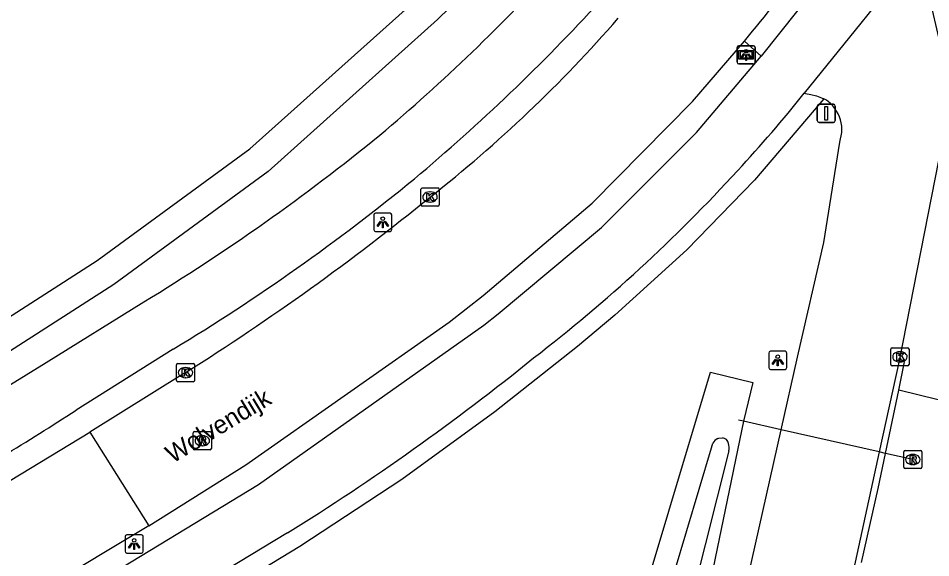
# Model space of a CAD drawing. Extents: x 162722 to 165099, y 384721 to 386283.
# Drawn here: x 164639.4 to 164689.7, y 385198.2 to 385227.9 of the extents above; entities that cross this region are included whole.
import ezdxf

# ---------------------------------------------------------------- set-up
doc = ezdxf.new("R2010")
doc.units = 0
for name, color, linetype in [('IMGEO_Duiker', 7, 'Continuous'), ('IMGEO_Fietspad_gesloten', 7, 'Continuous'), ('IMGEO_Grasland_overig', 7, 'Continuous'), ('IMGEO_Groenvoorziening', 7, 'Continuous'), ('IMGEO_Kolk', 7, 'Continuous'), ('IMGEO_Lichtpunt', 7, 'Continuous'), ('IMGEO_Openbare_ruimte_label', 7, 'Continuous'), ('IMGEO_Rijbaan_lokaal_gesloten', 7, 'Continuous'), ('IMGEO_Rijbaan_lokaal_open', 7, 'Continuous'), ('IMGEO_Rioolput', 7, 'Continuous'), ('IMGEO_Verkeersbord', 7, 'Continuous'), ('IMGEO_Verkeersbordpaal', 7, 'Continuous'), ('IMGEO_Voetpad_open', 7, 'Continuous'), ('IMGEO_Waterloop', 7, 'Continuous')]:
    doc.layers.add(name, color=color, linetype=linetype)

msp = doc.modelspace()

# ---------------------------------------------------------------- linework, layer by layer
at = {"layer": 'IMGEO_Duiker'}
msp.add_lwpolyline([(164688.709, 385203.63), (164687.205, 385203.97), (164686.858, 385204.049), (164681.449, 385205.272), (164679.373, 385205.742), (164679.108, 385205.802)], dxfattribs=at)
at = {"layer": 'IMGEO_Fietspad_gesloten'}
for points in [[(164687.342, 385234.626), (164680.359, 385225.835)], [(164629.938, 385188.487), (164630.196, 385188.643), (164641.135, 385195.266), (164643.169, 385196.498), (164652.654, 385202.253), (164665.08, 385211.036), (164665.868, 385211.652), (164671.547, 385216.403), (164676.779, 385221.642), (164680.359, 385225.835)], [(164623.299, 385198.557), (164626.678, 385200.498), (164633.428, 385204.374), (164637.628, 385206.939), (164640.957, 385208.973), (164646.346, 385212.314)], [(164647.962, 385209.71), (164642.608, 385206.348)], [(164654.258, 385199.59), (164642.052, 385192.213)]]:
    msp.add_lwpolyline(points, dxfattribs=at)
for centre, radius, start, end in [((164591.765, 385301.706), 104.887, 310.10951, 317.58558), ((164591.916, 385301.862), 107.974, 309.94999, 317.46886), ((164626.786, 385268.34), 71.504, 316.97183, 321.46412), ((164586.296, 385311.152), 115.65, 301.2813, 309.1667), ((164614.538, 385278.516), 87.406, 307.55259, 317.57434), ((164588.833, 385307.569), 114.336, 301.14118, 309.29774), ((164584, 385312.81), 133.248, 301.82131, 308.97523), ((164559.458, 385334.562), 152.816, 301.17633, 302.96435)]:
    msp.add_arc(centre, radius, start, end, dxfattribs=at)
at = {"layer": 'IMGEO_Grasland_overig'}
msp.add_lwpolyline([(164683.801, 385223.482), (164679.974, 385219.018), (164676.246, 385215.178), (164672.293, 385211.569), (164670.238, 385209.857), (164665.668, 385206.264), (164660.547, 385202.524), (164654.939, 385198.834), (164629.872, 385183.652), (164625.662, 385180.956), (164621.632, 385178), (164617.796, 385174.795), (164612.949, 385170.157), (164611.303, 385168.153), (164609.05, 385165.038)], dxfattribs=at)
at = {"layer": 'IMGEO_Groenvoorziening'}
for points in [[(164654.312, 385140.212), (164655.17, 385140.949), (164658.173, 385143.25), (164659.98, 385144.71), (164661.076, 385146.35), (164662.109, 385149.534), (164663.033, 385151.737), (164666.853, 385165.587), (164668.259, 385170.001), (164668.954, 385175.439), (164669.329, 385180.899), (164670.72, 385185.657), (164677.562, 385208.434), (164679.896, 385207.875), (164679.373, 385205.742), (164675.231, 385185.692), (164668.756, 385161.384), (164666.59, 385156.733), (164663.782, 385149.48), (164663.073, 385147.46), (164662.699, 385146.479), (164661.327, 385143.932), (164659.217, 385142.086)], [(164691.157, 385206.668), (164687.93, 385207.453)]]:
    msp.add_lwpolyline(points, dxfattribs=at)
at = {"layer": 'IMGEO_Kolk'}
for p, q in [((164661.605, 385217.655), (164661.605, 385218.507)), ((164661.68, 385218.581), (164662.532, 385218.581)), ((164662.093, 385218.361), (164662.118, 385218.361)), ((164662.606, 385218.507), (164662.606, 385217.655)), ((164662.116, 385217.801), (164662.091, 385217.801)), ((164662.532, 385217.581), (164661.68, 385217.581)), ((164687.495, 385208.855), (164687.495, 385209.707)), ((164687.57, 385209.781), (164688.422, 385209.781)), ((164688.496, 385209.707), (164688.496, 385208.855)), ((164687.983, 385209.561), (164688.008, 385209.561)), ((164648.139, 385207.989), (164648.139, 385208.841)), ((164648.214, 385208.915), (164649.066, 385208.915)), ((164649.14, 385208.841), (164649.14, 385207.989)), ((164688.422, 385208.781), (164687.57, 385208.781)), ((164688.006, 385209.001), (164687.981, 385209.001)), ((164648.627, 385208.695), (164648.652, 385208.695)), ((164649.066, 385207.915), (164648.214, 385207.915)), ((164648.65, 385208.135), (164648.625, 385208.135))]:
    msp.add_line(p, q, dxfattribs=at)
for points in [[(164661.605, 385217.655), (164661.605, 385218.507)], [(164661.68, 385218.581), (164662.532, 385218.581)], [(164661.926, 385218.281), (164662.049, 385218.281), (164662.049, 385218.13), (164662.179, 385218.281), (164662.343, 385218.281), (164662.197, 385218.13), (164662.35, 385217.881), (164662.198, 385217.881), (164662.113, 385218.045), (164662.049, 385217.978), (164662.049, 385217.881), (164661.926, 385217.881), (164661.926, 385218.281)], [(164662.606, 385218.507), (164662.606, 385217.655)], [(164662.532, 385217.581), (164661.68, 385217.581)], [(164687.495, 385208.855), (164687.495, 385209.707)], [(164687.57, 385209.781), (164688.422, 385209.781)], [(164688.496, 385209.707), (164688.496, 385208.855)], [(164687.816, 385209.481), (164687.939, 385209.481), (164687.939, 385209.33), (164688.069, 385209.481), (164688.233, 385209.481), (164688.087, 385209.33), (164688.24, 385209.081), (164688.088, 385209.081), (164688.003, 385209.245), (164687.939, 385209.178), (164687.939, 385209.081), (164687.816, 385209.081), (164687.816, 385209.481)], [(164648.139, 385207.989), (164648.139, 385208.841)], [(164648.214, 385208.915), (164649.066, 385208.915)], [(164649.14, 385208.841), (164649.14, 385207.989)], [(164688.422, 385208.781), (164687.57, 385208.781)], [(164648.46, 385208.615), (164648.583, 385208.615), (164648.583, 385208.464), (164648.713, 385208.615), (164648.877, 385208.615), (164648.731, 385208.464), (164648.884, 385208.215), (164648.732, 385208.215), (164648.647, 385208.379), (164648.583, 385208.312), (164648.583, 385208.215), (164648.46, 385208.215), (164648.46, 385208.615)], [(164649.066, 385207.915), (164648.214, 385207.915)]]:
    msp.add_lwpolyline(points, dxfattribs=at)
for centre, start, end in [((164661.682, 385218.505), 91.552, 178.448), ((164661.682, 385218.505), 91.552, 178.448), ((164662.53, 385218.505), 1.552, 88.448), ((164662.53, 385218.505), 1.552, 88.448), ((164661.682, 385217.657), 181.552, 268.448), ((164661.682, 385217.657), 181.552, 268.448), ((164662.53, 385217.657), 271.552, 358.448), ((164662.53, 385217.657), 271.552, 358.448), ((164687.572, 385209.705), 91.552, 178.448), ((164687.572, 385209.705), 91.552, 178.448), ((164688.42, 385209.705), 1.552, 88.448), ((164688.42, 385209.705), 1.552, 88.448), ((164648.216, 385208.839), 91.552, 178.448), ((164648.216, 385208.839), 91.552, 178.448), ((164649.064, 385208.839), 1.552, 88.448), ((164649.064, 385208.839), 1.552, 88.448), ((164687.572, 385208.857), 181.552, 268.448), ((164687.572, 385208.857), 181.552, 268.448), ((164688.42, 385208.857), 271.552, 358.448), ((164688.42, 385208.857), 271.552, 358.448), ((164648.216, 385207.991), 181.552, 268.448), ((164648.216, 385207.991), 181.552, 268.448), ((164649.064, 385207.991), 271.552, 358.448), ((164649.064, 385207.991), 271.552, 358.448)]:
    msp.add_arc(centre, 0.0765, start, end, dxfattribs=at)
for centre, major_axis, ratio, start_param, end_param in [((164662.092, 385218.081), (-0.387, 0.002), 0.722429, 4.712389, 7.853982), ((164662.117, 385218.081), (-0.39, 0.002), 0.717154, 1.570796, 4.712389), ((164687.982, 385209.281), (-0.387, 0.002), 0.722429, 4.712389, 7.853982), ((164688.007, 385209.281), (-0.39, 0.002), 0.717154, 1.570796, 4.712389), ((164648.626, 385208.415), (-0.387, 0.002), 0.722429, 4.712389, 7.853982), ((164648.651, 385208.415), (-0.39, 0.002), 0.717154, 1.570796, 4.712389)]:
    msp.add_ellipse(centre, major_axis=major_axis, ratio=ratio, start_param=start_param, end_param=end_param, dxfattribs=at)
at = {"layer": 'IMGEO_Lichtpunt'}
for p, q in [((164679.027, 385226.311), (164679.027, 385225.504)), ((164679.027, 385226.311), (164679.027, 385225.504)), ((164679.929, 385226.406), (164679.121, 385226.406)), ((164679.929, 385226.406), (164679.121, 385226.406)), ((164680.023, 385225.504), (164680.023, 385226.311)), ((164680.023, 385225.504), (164680.023, 385226.311)), ((164679.121, 385225.41), (164679.929, 385225.41)), ((164679.121, 385225.41), (164679.929, 385225.41)), ((164659.006, 385217.094), (164659.006, 385216.287)), ((164659.006, 385217.094), (164659.006, 385216.287)), ((164659.908, 385217.189), (164659.1, 385217.189)), ((164659.908, 385217.189), (164659.1, 385217.189)), ((164660.002, 385216.287), (164660.002, 385217.094)), ((164660.002, 385216.287), (164660.002, 385217.094)), ((164659.1, 385216.193), (164659.908, 385216.193)), ((164659.1, 385216.193), (164659.908, 385216.193)), ((164680.764, 385209.495), (164680.764, 385208.688)), ((164680.764, 385209.495), (164680.764, 385208.688)), ((164681.666, 385209.59), (164680.858, 385209.59)), ((164681.666, 385209.59), (164680.858, 385209.59)), ((164681.76, 385208.688), (164681.76, 385209.495)), ((164681.76, 385208.688), (164681.76, 385209.495)), ((164680.858, 385208.594), (164681.666, 385208.594)), ((164680.858, 385208.594), (164681.666, 385208.594)), ((164645.309, 385199.385), (164645.309, 385198.578)), ((164645.309, 385199.385), (164645.309, 385198.578)), ((164646.211, 385199.48), (164645.403, 385199.48)), ((164646.211, 385199.48), (164645.403, 385199.48)), ((164646.305, 385198.578), (164646.305, 385199.385)), ((164646.305, 385198.578), (164646.305, 385199.385)), ((164645.403, 385198.484), (164646.211, 385198.484)), ((164645.403, 385198.484), (164646.211, 385198.484))]:
    msp.add_line(p, q, dxfattribs=at)
for points in [[(164679.401, 385225.975), (164679.44, 385225.947), (164679.252, 385225.685), (164679.214, 385225.712), (164679.401, 385225.975)], [(164679.503, 385225.927), (164679.55, 385225.927), (164679.55, 385225.605), (164679.503, 385225.605), (164679.503, 385225.927)], [(164679.613, 385225.947), (164679.651, 385225.974), (164679.838, 385225.712), (164679.799, 385225.684), (164679.613, 385225.947)], [(164659.38, 385216.758), (164659.419, 385216.73), (164659.231, 385216.468), (164659.193, 385216.495), (164659.38, 385216.758)], [(164659.592, 385216.73), (164659.63, 385216.757), (164659.817, 385216.495), (164659.778, 385216.467), (164659.592, 385216.73)], [(164659.482, 385216.71), (164659.529, 385216.71), (164659.529, 385216.388), (164659.482, 385216.388), (164659.482, 385216.71)], [(164681.138, 385209.159), (164681.177, 385209.131), (164680.989, 385208.869), (164680.951, 385208.896), (164681.138, 385209.159)], [(164681.24, 385209.111), (164681.287, 385209.111), (164681.287, 385208.789), (164681.24, 385208.789), (164681.24, 385209.111)], [(164681.35, 385209.131), (164681.388, 385209.158), (164681.575, 385208.896), (164681.536, 385208.868), (164681.35, 385209.131)], [(164645.683, 385199.049), (164645.722, 385199.021), (164645.534, 385198.759), (164645.496, 385198.786), (164645.683, 385199.049)], [(164645.785, 385199.001), (164645.832, 385199.001), (164645.832, 385198.679), (164645.785, 385198.679), (164645.785, 385199.001)], [(164645.895, 385199.021), (164645.933, 385199.048), (164646.12, 385198.786), (164646.081, 385198.758), (164645.895, 385199.021)]]:
    msp.add_lwpolyline(points, dxfattribs=at)
for centre in [(164679.526, 385226.109), (164659.505, 385216.892), (164681.263, 385209.293), (164645.808, 385199.183)]:
    msp.add_circle(centre, 0.0994, dxfattribs=at)
for centre, start, end in [((164679.121, 385226.311), 90, 180), ((164679.121, 385226.311), 90, 180), ((164679.929, 385226.311), 0, 90), ((164679.929, 385226.311), 0, 90), ((164679.121, 385225.504), 180, 270), ((164679.121, 385225.504), 180, 270), ((164679.929, 385225.504), 270, 0), ((164679.929, 385225.504), 270, 360), ((164659.1, 385217.094), 90, 180), ((164659.1, 385217.094), 90, 180), ((164659.908, 385217.094), 0, 90), ((164659.908, 385217.094), 0, 90), ((164659.1, 385216.287), 180, 270), ((164659.1, 385216.287), 180, 270), ((164659.908, 385216.287), 270, 0), ((164659.908, 385216.287), 270, 360), ((164680.858, 385209.495), 90, 180), ((164680.858, 385209.495), 90, 180), ((164681.666, 385209.495), 0, 90), ((164681.666, 385209.495), 0, 90), ((164680.858, 385208.688), 180, 270), ((164680.858, 385208.688), 180, 270), ((164681.666, 385208.688), 270, 0), ((164681.666, 385208.688), 270, 360), ((164645.403, 385199.385), 90, 180), ((164645.403, 385199.385), 90, 180), ((164646.211, 385199.385), 0, 90), ((164646.211, 385199.385), 0, 90), ((164645.403, 385198.578), 180, 270), ((164645.403, 385198.578), 180, 270), ((164646.211, 385198.578), 270, 0), ((164646.211, 385198.578), 270, 360)]:
    msp.add_arc(centre, 0.0946, start, end, dxfattribs=at)
at = {"layer": 'IMGEO_Rijbaan_lokaal_gesloten'}
for points in [[(164689.342, 385232.011), (164682.718, 385223.793)], [(164689.465, 385230.243), (164689.523, 385229.418), (164690.253, 385226.309), (164690.395, 385225.361), (164690.499, 385223.945), (164690.476, 385222.525), (164690.327, 385221.112), (164687.953, 385209.068)], [(164646.608, 385199.971), (164651.959, 385203.344), (164663.159, 385211.197), (164665.035, 385212.666), (164671.041, 385217.746), (164676.57, 385223.342), (164679.429, 385226.67)], [(164682.718, 385223.793), (164682.79, 385223.784), (164683.094, 385223.729), (164683.391, 385223.648), (164683.68, 385223.54), (164683.801, 385223.482)], [(164666.324, 385148.737), (164674.604, 385174.742), (164677.717, 385187.356), (164678.819, 385193.57), (164681.449, 385205.272), (164682.347, 385209.27), (164683.801, 385215.574), (164684.675, 385221.111), (164684.728, 385221.28), (164684.766, 385221.453), (164684.788, 385221.629), (164684.795, 385221.806), (164684.786, 385221.983), (164684.76, 385222.158), (164684.72, 385222.33), (164684.664, 385222.498), (164684.593, 385222.661), (164684.508, 385222.816), (164684.41, 385222.963), (164684.299, 385223.101), (164684.176, 385223.229), (164684.042, 385223.345), (164683.958, 385223.407), (164683.801, 385223.482)], [(164687.953, 385209.068), (164686.858, 385204.049), (164684.576, 385193.591)], [(164648.64, 385208.414), (164643.369, 385205.14)], [(164635.76, 385200.539), (164638.968, 385202.479), (164643.369, 385205.14)], [(164643.369, 385205.14), (164646.608, 385199.971)], [(164646.608, 385199.971), (164640.774, 385196.467), (164638.946, 385195.369)]]:
    msp.add_lwpolyline(points, dxfattribs=at)
for centre, radius, start, end in [((164492.354, 385380.594), 242.26, 320.55273, 323.1729), ((164615.384, 385277.649), 75.707, 308.109, 318.94294), ((164575.253, 385324.874), 137.654, 302.21708, 309.12105)]:
    msp.add_arc(centre, radius, start, end, dxfattribs=at)
at = {"layer": 'IMGEO_Rijbaan_lokaal_open'}
for points in [[(164687.93, 385207.453), (164688.255, 385209.014), (164687.953, 385209.068)], [(164685.874, 385197.963), (164686.801, 385202.033), (164687.205, 385203.97), (164687.93, 385207.453)]]:
    msp.add_lwpolyline(points, dxfattribs=at)
at = {"layer": 'IMGEO_Rioolput'}
for p, q in [((164649.061, 385204.24), (164649.061, 385205.092)), ((164649.136, 385205.166), (164649.988, 385205.166)), ((164649.549, 385204.946), (164649.574, 385204.946)), ((164650.062, 385205.092), (164650.062, 385204.24)), ((164649.572, 385204.386), (164649.547, 385204.386)), ((164649.988, 385204.166), (164649.136, 385204.166)), ((164688.208, 385203.204), (164688.208, 385204.056)), ((164688.283, 385204.13), (164689.135, 385204.13)), ((164688.696, 385203.91), (164688.721, 385203.91)), ((164689.209, 385204.056), (164689.209, 385203.204)), ((164688.719, 385203.35), (164688.694, 385203.35)), ((164689.135, 385203.13), (164688.283, 385203.13))]:
    msp.add_line(p, q, dxfattribs=at)
for points in [[(164649.061, 385204.24), (164649.061, 385205.092)], [(164649.136, 385205.166), (164649.988, 385205.166)], [(164649.65, 385204.864), (164649.398, 385204.866), (164649.398, 385204.466)], [(164649.576, 385204.785), (164649.522, 385204.785), (164649.522, 385204.704)], [(164649.522, 385204.704), (164649.574, 385204.704)], [(164650.062, 385205.092), (164650.062, 385204.24)], [(164649.398, 385204.466), (164649.522, 385204.466), (164649.522, 385204.628), (164649.533, 385204.628)], [(164649.58, 385204.599), (164649.651, 385204.466), (164649.791, 385204.466), (164649.726, 385204.592)], [(164649.988, 385204.166), (164649.136, 385204.166)], [(164688.208, 385203.204), (164688.208, 385204.056)], [(164688.283, 385204.13), (164689.135, 385204.13)], [(164688.797, 385203.828), (164688.545, 385203.83), (164688.545, 385203.43)], [(164688.723, 385203.749), (164688.669, 385203.749), (164688.669, 385203.668)], [(164689.209, 385204.056), (164689.209, 385203.204)], [(164688.545, 385203.43), (164688.669, 385203.43), (164688.669, 385203.592), (164688.68, 385203.592)], [(164688.669, 385203.668), (164688.721, 385203.668)], [(164688.727, 385203.563), (164688.798, 385203.43), (164688.938, 385203.43), (164688.873, 385203.556)], [(164689.135, 385203.13), (164688.283, 385203.13)]]:
    msp.add_lwpolyline(points, dxfattribs=at)
for centre, radius, start, end in [((164649.138, 385205.09), 0.0765, 91.552, 178.448), ((164649.138, 385205.09), 0.0765, 91.552, 178.448), ((164649.558, 385204.893), 0.19, 274.7715, 282.9687), ((164649.582, 385204.689), 0.0964, 77.0061, 93.1865), ((164649.596, 385204.746), 0.0378, 276.6634, 79.6772), ((164649.649, 385204.754), 0.109, 350.3612, 89.416), ((164649.647, 385204.754), 0.112, 277.5842, 350.9817), ((164649.986, 385205.09), 0.0765, 1.552, 88.448), ((164649.986, 385205.09), 0.0765, 1.552, 88.448), ((164649.138, 385204.242), 0.0765, 181.552, 268.448), ((164649.138, 385204.242), 0.0765, 181.552, 268.448), ((164649.532, 385204.575), 0.0533, 26.0293, 88.6989), ((164649.631, 385204.539), 0.108, 29.5134, 73.7905), ((164649.986, 385204.242), 0.0765, 271.552, 358.448), ((164649.986, 385204.242), 0.0765, 271.552, 358.448), ((164688.285, 385204.054), 0.0765, 91.552, 178.448), ((164688.285, 385204.054), 0.0765, 91.552, 178.448), ((164688.729, 385203.653), 0.0964, 77.0061, 93.1865), ((164688.743, 385203.71), 0.0378, 276.6634, 79.6772), ((164688.796, 385203.718), 0.109, 350.3612, 89.416), ((164688.794, 385203.718), 0.112, 277.5842, 350.9817), ((164689.133, 385204.054), 0.0765, 1.552, 88.448), ((164689.133, 385204.054), 0.0765, 1.552, 88.448), ((164688.285, 385203.206), 0.0765, 181.552, 268.448), ((164688.285, 385203.206), 0.0765, 181.552, 268.448), ((164688.679, 385203.539), 0.0533, 26.0293, 88.6989), ((164688.705, 385203.857), 0.19, 274.7715, 282.9687), ((164688.778, 385203.503), 0.108, 29.5134, 73.7905), ((164689.133, 385203.206), 0.0765, 271.552, 358.448), ((164689.133, 385203.206), 0.0765, 271.552, 358.448)]:
    msp.add_arc(centre, radius, start, end, dxfattribs=at)
for centre, major_axis, ratio, start_param, end_param in [((164649.548, 385204.666), (-0.387, 0.002), 0.722429, 4.712389, 7.853982), ((164649.573, 385204.666), (-0.39, 0.002), 0.717154, 1.570796, 4.712389), ((164688.695, 385203.63), (-0.387, 0.002), 0.722429, 4.712389, 7.853982), ((164688.72, 385203.63), (-0.39, 0.002), 0.717154, 1.570796, 4.712389)]:
    msp.add_ellipse(centre, major_axis=major_axis, ratio=ratio, start_param=start_param, end_param=end_param, dxfattribs=at)
at = {"layer": 'IMGEO_Verkeersbord'}
for p, q in [((164679.025, 385225.508), (164679.025, 385226.308)), ((164679.025, 385226.308), (164679.025, 385225.508)), ((164679.125, 385226.408), (164679.915, 385226.408)), ((164679.915, 385226.408), (164679.125, 385226.408)), ((164680.015, 385226.308), (164680.015, 385225.508)), ((164680.015, 385225.508), (164680.015, 385226.308)), ((164679.915, 385225.408), (164679.125, 385225.408)), ((164679.125, 385225.408), (164679.915, 385225.408))]:
    msp.add_line(p, q, dxfattribs=at)
for points in [[(164679.126, 385226.14), (164679.914, 385226.14), (164679.914, 385225.676), (164679.126, 385225.676), (164679.126, 385226.14)], [(164679.191, 385226.075), (164679.191, 385225.741), (164679.849, 385225.741), (164679.849, 385226.075), (164679.191, 385226.075)]]:
    msp.add_lwpolyline(points, dxfattribs=at)
for centre, start, end in [((164679.125, 385226.308), 90, 180), ((164679.125, 385226.308), 90, 180), ((164679.915, 385226.308), 0, 90), ((164679.915, 385226.308), 360, 90), ((164679.125, 385225.508), 180, 270), ((164679.125, 385225.508), 180, 270), ((164679.915, 385225.508), 270, 0), ((164679.915, 385225.508), 270, 0)]:
    msp.add_arc(centre, 0.1, start, end, dxfattribs=at)
at = {"layer": 'IMGEO_Verkeersbordpaal'}
for p, q in [((164683.442, 385222.287), (164683.442, 385223.087)), ((164683.442, 385223.087), (164683.442, 385222.287)), ((164683.542, 385223.187), (164684.332, 385223.187)), ((164684.332, 385223.187), (164683.542, 385223.187)), ((164684.432, 385223.087), (164684.432, 385222.287)), ((164684.432, 385222.287), (164684.432, 385223.087)), ((164684.332, 385222.187), (164683.542, 385222.187)), ((164683.542, 385222.187), (164684.332, 385222.187))]:
    msp.add_line(p, q, dxfattribs=at)
msp.add_lwpolyline([(164683.862, 385223.062), (164684.012, 385223.062), (164684.012, 385222.312), (164683.862, 385222.312), (164683.862, 385223.062)], dxfattribs=at)
for centre, start, end in [((164683.542, 385223.087), 90, 180), ((164683.542, 385223.087), 90, 180), ((164684.332, 385223.087), 0, 90), ((164684.332, 385223.087), 360, 90), ((164683.542, 385222.287), 180, 270), ((164683.542, 385222.287), 180, 270), ((164684.332, 385222.287), 270, 0), ((164684.332, 385222.287), 270, 0)]:
    msp.add_arc(centre, 0.1, start, end, dxfattribs=at)
at = {"layer": 'IMGEO_Voetpad_open'}
msp.add_lwpolyline([(164680.359, 385225.835), (164679.429, 385226.67)], dxfattribs=at)
at = {"layer": 'IMGEO_Waterloop'}
for points in [[(164705.951, 385317.059), (164707.649, 385316.776), (164708.007, 385316.717), (164708.28, 385316.671), (164708.186, 385316.09), (164704.119, 385305.392), (164695.603, 385284.193), (164693.527, 385278.214), (164681.621, 385252.476), (164680.273, 385250), (164677.372, 385244.669), (164671.649, 385236.74), (164662.519, 385227.858), (164653.188, 385219.486), (164644.679, 385213.269), (164637.169, 385208.467), (164633.122, 385205.879), (164626.198, 385202.114), (164622.195, 385200.055), (164620.735, 385199.779), (164618.935, 385199.795)], [(164583.345, 385222.034), (164616.981, 385202.931), (164617.689, 385202.496), (164619.486, 385201.483), (164620.33, 385201.401), (164622.065, 385202.018), (164626.942, 385204.607), (164631.813, 385206.953), (164632.145, 385207.153), (164636.69, 385210.06), (164643.775, 385214.59), (164652.179, 385220.731), (164661.426, 385229.027), (164670.433, 385237.79), (164676.015, 385245.523), (164678.452, 385250), (164678.868, 385250.765), (164691.786, 385278.437), (164699.06, 385297.865), (164701.108, 385302.804), (164704.568, 385312.216)], [(164677.954, 385204.79), (164678.021, 385204.814), (164678.214, 385204.823)], [(164650.993, 385134.539), (164651.466, 385135.458), (164651.558, 385135.6), (164652.803, 385137.525), (164654.644, 385139.53), (164660.143, 385143.888), (164661.045, 385144.87), (164665.57, 385157.42), (164666.277, 385159.604), (164668.635, 385168.291), (164670.816, 385181.527), (164677.607, 385204.276), (164677.643, 385204.397), (164677.695, 385204.525)], [(164678.574, 385204.102), (164668.176, 385162.846), (164666.376, 385158.702), (164663.895, 385151.805), (164661.495, 385145.19), (164660.369, 385143.754), (164654.96, 385139.284), (164653.571, 385137.596), (164652.805, 385136.169), (164652.105, 385134.757)]]:
    msp.add_lwpolyline(points, dxfattribs=at)
for centre, radius, start, end in [((164678.226, 385204.265), 0.592, 117.4033, 153.9088), ((164678.17, 385204.428), 0.397, 12.6521, 83.6686), ((164677.159, 385204.254), 1.424, 353.8716, 10.5655)]:
    msp.add_arc(centre, radius, start, end, dxfattribs=at)

# ---------------------------------------------------------------- texts
at = {"layer": 'IMGEO_Openbare_ruimte_label'}
msp.add_text('Wolvendijk', height=1, rotation=31.2095, dxfattribs=at).set_placement((164647.927, 385203.394))

doc.saveas('drawing.dxf')
